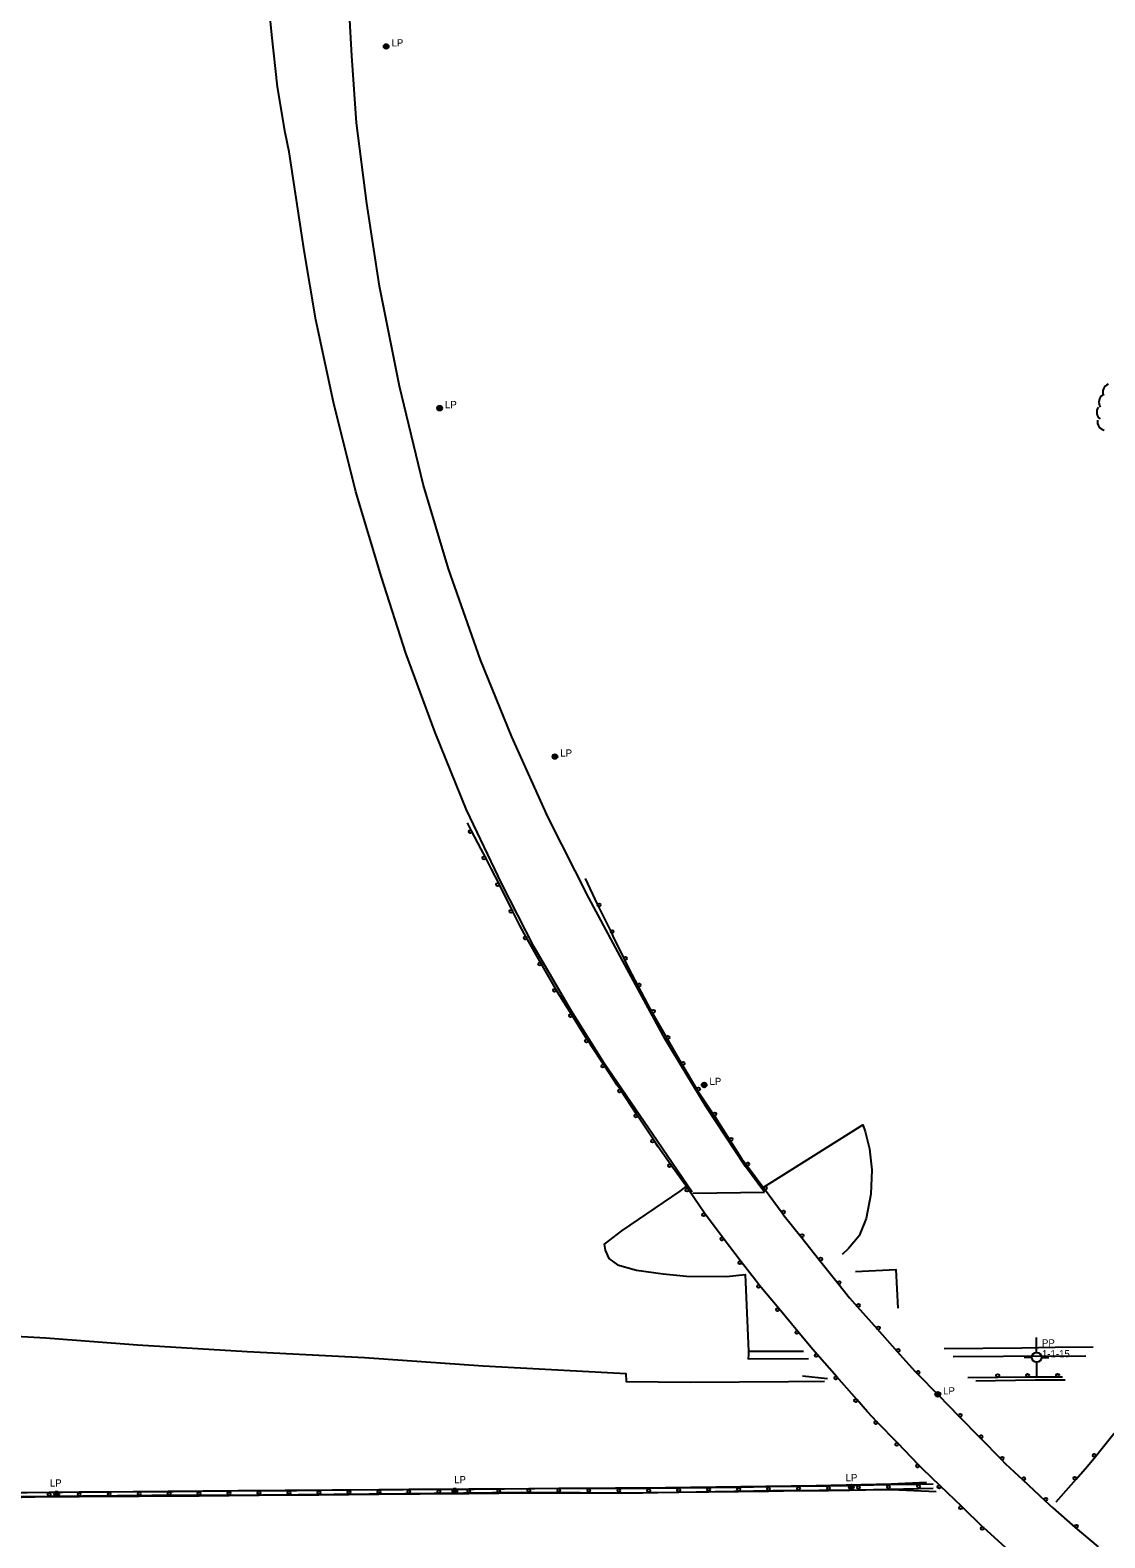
# Model space of a CAD drawing. Extents: x 2402803 to 2427059, y 6985292 to 6997652.
# Drawn here: x 2416364 to 2417081, y 6991378 to 6992384 of the extents above; entities that cross this region are included whole.
import ezdxf

# ---------------------------------------------------------------- set-up
doc = ezdxf.new("R2010")
doc.units = 0
for name, color, linetype in [('p_control ground ctrl', 7, 'Continuous'), ('p_drainage conc drain', 7, 'Continuous'), ('p_drainage riprap', 7, 'Continuous'), ('p_road - paved curb', 7, 'Continuous'), ('p_road bridge end', 7, 'Continuous'), ('p_road conc barrier', 7, 'Continuous'), ('p_road guard rails', 7, 'Continuous'), ('p_utility manhole', 7, 'Continuous'), ('p_veg woods', 7, 'Continuous')]:
    doc.layers.add(name, color=color, linetype=linetype)

msp = doc.modelspace()

# ---------------------------------------------------------------- linework, layer by layer
at = {"layer": 'p_control ground ctrl'}
for p, q in [((2417035.4, 6991501.6), (2417035.4, 6991511.6)), ((2417032.1, 6991498.4), (2417027.1, 6991498.4)), ((2417035.4, 6991495.2), (2417035.3, 6991485.2)), ((2417035.4, 6991498.4), (2417035.4, 6991498.4)), ((2417038.6, 6991498.4), (2417043.6, 6991498.4))]:
    msp.add_line(p, q, dxfattribs=at)
msp.add_circle((2417035.4, 6991498.4), 3.24, dxfattribs=at)
at = {"layer": 'p_drainage conc drain'}
for points in [[(2416843.2, 6991502.6), (2416843.1, 6991500.1), (2416843, 6991497.5), (2416883.3, 6991497.6)], [(2416973.8, 6991504.4), (2417025.6, 6991504.8), (2417047.8, 6991505.3)], [(2417047.8, 6991505.3), (2417073.1, 6991505.4)], [(2417046.8, 6991499.3), (2416979.7, 6991498.8)], [(2417046.7, 6991499.3), (2417068.3, 6991499.5)]]:
    msp.add_lwpolyline(points, dxfattribs=at)
at = {"layer": 'p_drainage riprap'}
for points in [[(2416851.9, 6991611.1), (2416855.4, 6991613.2), (2416919.4, 6991653.5), (2416921, 6991649.1), (2416924, 6991637.5), (2416925.4, 6991623.5), (2416924.9, 6991607.2), (2416921.6, 6991591.1), (2416917.1, 6991579.5), (2416910, 6991571.1), (2416905.7, 6991566.9)], [(2416802.4, 6991613.3), (2416797.4, 6991609.3), (2416758.5, 6991582.7), (2416746.9, 6991573.9), (2416747.6, 6991569.9), (2416750, 6991564.3), (2416755.9, 6991560.2), (2416768.4, 6991556.5), (2416786.2, 6991554), (2416801.8, 6991552.6), (2416828.5, 6991552.4), (2416841, 6991553.6), (2416843.1, 6991502.6), (2416879.9, 6991502.6)], [(2416914.6, 6991555.7), (2416941.5, 6991557), (2416942.7, 6991531.3)]]:
    msp.add_lwpolyline(points, dxfattribs=at)
at = {"layer": 'p_road - paved curb'}
for points in [[(2416853.8, 6991608.5), (2416841.1, 6991625.6), (2416814.9, 6991665.5), (2416787.7, 6991710.6), (2416759.3, 6991762.7), (2416736.6, 6991804.8), (2416709.5, 6991858.5), (2416685.4, 6991912.3), (2416664.5, 6991963.6), (2416643.1, 6992024.3), (2416626.2, 6992080.8), (2416610.5, 6992146.2), (2416597, 6992212.8), (2416588.6, 6992268), (2416581.8, 6992321.9), (2416578.7, 6992366.5), (2416576.9, 6992398.2)], [(2416805.6, 6991608.6), (2416779.4, 6991647), (2416747.2, 6991694.2), (2416725.2, 6991729.2), (2416700.1, 6991772.5), (2416678.6, 6991814.2), (2416655, 6991863.5), (2416634.3, 6991915.2), (2416614.7, 6991968), (2416598.4, 6992018.7), (2416581.2, 6992075.7), (2416566.3, 6992135.5), (2416554.5, 6992190.5), (2416546.9, 6992236.7), (2416536.8, 6992302.4), (2416534.1, 6992315.3), (2416529, 6992345.9), (2416525.3, 6992380.6), (2416523.7, 6992396.6)], [(2415879.9, 6991642.1), (2415921, 6991621.5), (2415966.3, 6991599.9), (2416015, 6991579), (2416056.5, 6991563.6), (2416100.8, 6991549.8), (2416155.2, 6991536.1), (2416218.2, 6991524.6), (2416277.1, 6991517.5), (2416322.4, 6991514.2), (2416374.6, 6991511.5), (2416435.7, 6991506.8), (2416508.8, 6991502.3), (2416587, 6991498.2), (2416666.2, 6991492.7), (2416666.2, 6991492.7), (2416749.2, 6991488.2), (2416761.3, 6991487.7), (2416761.5, 6991482.4), (2416804.4, 6991481.9), (2416869.9, 6991482.3), (2416894, 6991482.6)], [(2416994.9, 6991482.8), (2417034.4, 6991483.4), (2417054.4, 6991483.5)], [(2415875.2, 6991403.8), (2415957.5, 6991404.9), (2416047, 6991405.1), (2416121.3, 6991406.2), (2416192, 6991406.8), (2416271, 6991407.1), (2416338.2, 6991408.1), (2416432.7, 6991408.9), (2416502.7, 6991409.5), (2416565.5, 6991410), (2416660.2, 6991410.5), (2416720.9, 6991411.2), (2416787.9, 6991411.6), (2416888.4, 6991412.9), (2416938.3, 6991414), (2416961.9, 6991415.2)], [(2415875.9, 6991401.5), (2415936.6, 6991402.1), (2416022.4, 6991402.6), (2416108.3, 6991403.9), (2416199.2, 6991404.5), (2416272, 6991404.6), (2416352.8, 6991405.6), (2416445.3, 6991406.4), (2416519.1, 6991406.6), (2416613.9, 6991407.5), (2416691.9, 6991408.5), (2416769.8, 6991408.1), (2416859.5, 6991409.5), (2416921.2, 6991410.1), (2416938.6, 6991410.3), (2416968.3, 6991409)]]:
    msp.add_lwpolyline(points, dxfattribs=at)
at = {"layer": 'p_road bridge end'}
msp.add_lwpolyline([(2416806.1, 6991608), (2416853.9, 6991608.5)], dxfattribs=at)
at = {"layer": 'p_road conc barrier'}
for p, q in [((2416776.6, 6991411.2), (2416796.6, 6991411.4)), ((2416796.6, 6991411.4), (2416816.6, 6991411.7)), ((2416836.6, 6991411.9), (2416856.6, 6991412.2)), ((2416856.6, 6991412.2), (2416876.6, 6991412.5)), ((2416876.6, 6991412.5), (2416896.6, 6991412.7)), ((2416916.6, 6991413.1), (2416936.6, 6991413.5)), ((2416936.6, 6991413.5), (2416956.6, 6991413.9)), ((2416956.6, 6991413.9), (2416966.3, 6991414.1)), ((2416396.7, 6991408.6), (2416416.7, 6991408.7)), ((2416396.7, 6991405.6), (2416416.7, 6991405.7)), ((2416416.7, 6991408.7), (2416436.7, 6991408.9)), ((2416416.7, 6991405.7), (2416436.7, 6991405.9)), ((2416436.7, 6991408.9), (2416456.7, 6991409)), ((2416436.7, 6991405.9), (2416456.7, 6991406)), ((2416476.7, 6991409.1), (2416496.7, 6991409.3)), ((2416476.7, 6991406.1), (2416496.7, 6991406.3)), ((2416496.7, 6991409.3), (2416516.7, 6991409.5)), ((2416496.7, 6991406.3), (2416516.7, 6991406.5)), ((2416516.7, 6991409.5), (2416536.7, 6991409.6)), ((2416516.7, 6991406.5), (2416536.7, 6991406.6)), ((2416556.7, 6991409.8), (2416576.7, 6991410)), ((2416556.7, 6991406.8), (2416576.7, 6991407)), ((2416576.7, 6991410), (2416596.7, 6991410.2)), ((2416576.7, 6991407), (2416596.7, 6991407.2)), ((2416596.7, 6991410.2), (2416616.7, 6991410.4)), ((2416596.7, 6991407.2), (2416616.7, 6991407.4)), ((2416636.7, 6991410.5), (2416656.7, 6991410.7)), ((2416636.7, 6991407.5), (2416656.7, 6991407.7)), ((2416656.7, 6991410.7), (2416676.7, 6991410.8)), ((2416656.7, 6991407.7), (2416676.7, 6991407.8)), ((2416676.7, 6991410.8), (2416696.7, 6991411)), ((2416676.7, 6991407.8), (2416696.7, 6991408)), ((2416696.7, 6991411), (2416716.7, 6991411.1)), ((2416696.7, 6991408), (2416716.7, 6991408.1)), ((2416736.7, 6991411.1), (2416756.7, 6991411.1)), ((2416736.7, 6991408.1), (2416756.7, 6991408.1)), ((2416776.7, 6991408.2), (2416796.7, 6991408.4)), ((2416796.7, 6991408.4), (2416816.7, 6991408.7)), ((2416836.6, 6991408.9), (2416856.6, 6991409.2)), ((2416856.6, 6991409.2), (2416876.6, 6991409.5)), ((2416876.6, 6991409.5), (2416896.6, 6991409.7)), ((2416916.6, 6991410.1), (2416936.6, 6991410.5)), ((2416936.6, 6991410.5), (2416956.6, 6991410.9)), ((2416956.6, 6991410.9), (2416966.4, 6991411.1))]:
    msp.add_line(p, q, dxfattribs=at)
for points in [[(2416816.6, 6991411.7), (2416835, 6991411.9), (2416836.6, 6991411.9)], [(2416896.6, 6991412.7), (2416910.9, 6991412.9), (2416916.6, 6991413.1)], [(2416356.7, 6991408.1), (2416358.2, 6991408.2), (2416376.7, 6991408.5)], [(2416356.8, 6991405.1), (2416358.3, 6991405.2), (2416376.7, 6991405.5)], [(2416376.7, 6991408.5), (2416380.4, 6991408.5), (2416396.7, 6991408.6)], [(2416376.7, 6991405.5), (2416380.5, 6991405.5), (2416396.7, 6991405.6)], [(2416456.7, 6991409), (2416459.5, 6991409), (2416476.7, 6991409.1)], [(2416456.7, 6991406), (2416459.5, 6991406), (2416476.7, 6991406.1)], [(2416536.7, 6991409.6), (2416541.7, 6991409.7), (2416556.7, 6991409.8)], [(2416536.7, 6991406.6), (2416541.8, 6991406.7), (2416556.7, 6991406.8)], [(2416616.7, 6991410.4), (2416624.1, 6991410.4), (2416636.7, 6991410.5)], [(2416616.7, 6991407.4), (2416624.1, 6991407.4), (2416636.7, 6991407.5)], [(2416716.7, 6991411.1), (2416717.3, 6991411.1), (2416736.7, 6991411.1)], [(2416716.7, 6991408.1), (2416717.3, 6991408.1), (2416736.7, 6991408.1)], [(2416756.7, 6991411.1), (2416772.5, 6991411.1), (2416776.6, 6991411.2)], [(2416756.7, 6991408.1), (2416772.5, 6991408.1), (2416776.7, 6991408.2)], [(2416816.7, 6991408.7), (2416835, 6991408.9), (2416836.6, 6991408.9)], [(2416896.6, 6991409.7), (2416910.9, 6991409.9), (2416916.6, 6991410.1)]]:
    msp.add_lwpolyline(points, dxfattribs=at)
for centre in [(2416836.6, 6991410.4), (2416856.6, 6991410.7), (2416876.6, 6991411), (2416896.6, 6991411.2), (2416916.6, 6991411.6), (2416936.6, 6991412), (2416956.6, 6991412.4), (2416376.7, 6991407), (2416396.7, 6991407.1), (2416416.7, 6991407.2), (2416436.7, 6991407.4), (2416456.7, 6991407.5), (2416476.7, 6991407.6), (2416496.7, 6991407.8), (2416516.7, 6991408), (2416536.7, 6991408.1), (2416556.7, 6991408.3), (2416576.7, 6991408.5), (2416596.7, 6991408.7), (2416616.7, 6991408.9), (2416636.7, 6991409), (2416656.7, 6991409.2), (2416676.7, 6991409.3), (2416696.7, 6991409.5), (2416716.7, 6991409.6), (2416736.7, 6991409.6), (2416756.7, 6991409.6), (2416776.6, 6991409.7), (2416796.6, 6991409.9), (2416816.6, 6991410.2)]:
    msp.add_circle(centre, 1, dxfattribs=at)
at = {"layer": 'p_road guard rails'}
for p, q in [((2416658.5, 6991849.6), (2416655.7, 6991855)), ((2416685.7, 6991796.3), (2416676.8, 6991814.2)), ((2416742.6, 6991799.8), (2416751.5, 6991781.9)), ((2416704.9, 6991761.2), (2416695, 6991778.7)), ((2416725.3, 6991726.9), (2416714.7, 6991743.8)), ((2416735.9, 6991710), (2416725.3, 6991726.9)), ((2416778.8, 6991728.7), (2416788.7, 6991711.3)), ((2416798.8, 6991694), (2416809, 6991676.9)), ((2416769, 6991659.9), (2416758, 6991676.6)), ((2416780, 6991643.3), (2416769, 6991659.9)), ((2416814.2, 6991594), (2416803, 6991610.6)), ((2416853.8, 6991610.7), (2416865.7, 6991594.7)), ((2416838.3, 6991562.2), (2416826.2, 6991578)), ((2416878.1, 6991579), (2416890.5, 6991563.3)), ((2416890.5, 6991563.3), (2416903, 6991547.7)), ((2416863.4, 6991531), (2416850.6, 6991546.4)), ((2416915.7, 6991532.3), (2416929, 6991517.4)), ((2416876.1, 6991515.6), (2416863.4, 6991531)), ((2416929, 6991517.4), (2416942.3, 6991502.4)), ((2416902.2, 6991485.3), (2416889.1, 6991500.4)), ((2416879.3, 6991486.1), (2416895.9, 6991484.4)), ((2416915.4, 6991470.3), (2416902.2, 6991485.3)), ((2416955.7, 6991487.6), (2416969.7, 6991473.3)), ((2416989.4, 6991485), (2417009.4, 6991485.2)), ((2417009.4, 6991485.2), (2417029.4, 6991485.4)), ((2417029.4, 6991485.4), (2417049.4, 6991485.5)), ((2417049.4, 6991485.5), (2417052.7, 6991485.5)), ((2416969.7, 6991473.3), (2416983.7, 6991459)), ((2416942.8, 6991441.1), (2416928.9, 6991455.5)), ((2416983.7, 6991459), (2416997.7, 6991444.7)), ((2416997.7, 6991444.7), (2417011.7, 6991430.4)), ((2417074.6, 6991432.3), (2417087.2, 6991447.8)), ((2416956.6, 6991426.7), (2416942.8, 6991441.1)), ((2416985.4, 6991398.9), (2416971, 6991412.7)), ((2417026.2, 6991416.7), (2417040.8, 6991403)), ((2417048.5, 6991402), (2417061.7, 6991417.1)), ((2417040.8, 6991403), (2417046.4, 6991397.9)), ((2416999.8, 6991385), (2416985.4, 6991398.9)), ((2417046.1, 6991398.1), (2417061.2, 6991385)), ((2417061.2, 6991385), (2417076.4, 6991372))]:
    msp.add_line(p, q, dxfattribs=at)
for points in [[(2416667.7, 6991832), (2416664.9, 6991837.3), (2416658.5, 6991849.6)], [(2416676.8, 6991814.2), (2416671.6, 6991824.5), (2416667.7, 6991832)], [(2416734.3, 6991817.9), (2416742.2, 6991800.7), (2416742.6, 6991799.8)], [(2416695, 6991778.7), (2416690.7, 6991786.4), (2416685.7, 6991796.3)], [(2416751.5, 6991781.9), (2416752.7, 6991779.3), (2416760.2, 6991764)], [(2416760.2, 6991764), (2416763.4, 6991757.6), (2416763.4, 6991757.6), (2416769.4, 6991746.3)], [(2416714.7, 6991743.8), (2416714.4, 6991744.4), (2416704.9, 6991761.2)], [(2416769.4, 6991746.3), (2416775.9, 6991733.9), (2416778.8, 6991728.7)], [(2416746.9, 6991693.3), (2416737.8, 6991707.1), (2416735.9, 6991710)], [(2416788.7, 6991711.3), (2416792.2, 6991705), (2416798.8, 6991694)], [(2416758, 6991676.6), (2416755.7, 6991679.9), (2416746.9, 6991693.3)], [(2416809, 6991676.9), (2416809.5, 6991676.1), (2416820, 6991660.1)], [(2416820, 6991660.1), (2416824.6, 6991653.1), (2416830.8, 6991643.3)], [(2416791.5, 6991626.9), (2416782.9, 6991638.9), (2416780, 6991643.3)], [(2416830.8, 6991643.3), (2416838.6, 6991631), (2416841.9, 6991626.7)], [(2416803, 6991610.6), (2416802.2, 6991611.8), (2416791.5, 6991626.9)], [(2416841.9, 6991626.7), (2416853.4, 6991611.3), (2416853.8, 6991610.7)], [(2416826.2, 6991578), (2416815.1, 6991592.7), (2416814.2, 6991594)], [(2416865.7, 6991594.7), (2416867.1, 6991592.8), (2416878.1, 6991579)], [(2416850.6, 6991546.4), (2416847.8, 6991549.8), (2416838.3, 6991562.2)], [(2416903, 6991547.7), (2416910.6, 6991538.1), (2416915.7, 6991532.3)], [(2416889.1, 6991500.4), (2416884.7, 6991505.3), (2416876.1, 6991515.6)], [(2416942.3, 6991502.4), (2416954.1, 6991489.2), (2416955.7, 6991487.6)], [(2416928.9, 6991455.5), (2416922.6, 6991462.1), (2416915.4, 6991470.3)], [(2417061.7, 6991417.1), (2417069.4, 6991425.9), (2417074.6, 6991432.3)], [(2416971, 6991412.7), (2416959.3, 6991424), (2416956.6, 6991426.7)], [(2417011.7, 6991430.4), (2417014.7, 6991427.4), (2417026.2, 6991416.7)], [(2417014.6, 6991371.6), (2417000.1, 6991384.7), (2416999.8, 6991385)]]:
    msp.add_lwpolyline(points, dxfattribs=at)
for centre in [(2416657.6, 6991849.1), (2416666.8, 6991831.5), (2416675.9, 6991813.7), (2416684.8, 6991795.9), (2416743.5, 6991800.2), (2416694.2, 6991778.2), (2416752.3, 6991782.4), (2416761.1, 6991764.5), (2416704, 6991760.8), (2416713.9, 6991743.3), (2416770.2, 6991746.7), (2416724.5, 6991726.4), (2416779.7, 6991729.2), (2416735.1, 6991709.4), (2416789.5, 6991711.8), (2416746.1, 6991692.7), (2416799.6, 6991694.5), (2416757.1, 6991676.1), (2416809.9, 6991677.4), (2416768.1, 6991659.4), (2416820.8, 6991660.7), (2416779.2, 6991642.7), (2416831.6, 6991643.9), (2416790.6, 6991626.3), (2416842.7, 6991627.3), (2416802.2, 6991610), (2416854.6, 6991611.3), (2416813.3, 6991593.5), (2416866.5, 6991595.3), (2416825.4, 6991577.4), (2416878.9, 6991579.6), (2416837.5, 6991561.5), (2416891.3, 6991564), (2416849.8, 6991545.7), (2416903.7, 6991548.3), (2416916.5, 6991533), (2416862.6, 6991530.3), (2416875.4, 6991515), (2416929.8, 6991518), (2416943.1, 6991503.1), (2416888.3, 6991499.7), (2416901.5, 6991484.7), (2416956.4, 6991488.3), (2417009.4, 6991486.2), (2417029.4, 6991486.3), (2417049.4, 6991486.5), (2416970.4, 6991474), (2416914.7, 6991469.6), (2416928.2, 6991454.9), (2416984.4, 6991459.7), (2416998.4, 6991445.4), (2416942.1, 6991440.4), (2417012.4, 6991431.1), (2417073.8, 6991433), (2416955.9, 6991426), (2416970.3, 6991412), (2417026.9, 6991417.4), (2417060.9, 6991417.8), (2417041.5, 6991403.8), (2416984.7, 6991398.1), (2416999.1, 6991384.3), (2417061.9, 6991385.8)]:
    msp.add_circle(centre, 1, dxfattribs=at)
at = {"layer": 'p_utility manhole'}
for centre, radius in [((2416601.5, 6992372.8), 1.6), ((2416601.5, 6992372.8), 1.3), ((2416601.5, 6992372.8), 1), ((2416601.5, 6992372.8), 0.539), ((2416601.5, 6992372.8), 0.192), ((2416637.2, 6992131.5), 1.6), ((2416637.2, 6992131.5), 1.3), ((2416637.2, 6992131.5), 1), ((2416637.2, 6992131.5), 0.539), ((2416637.2, 6992131.5), 0.192), ((2416714.1, 6991899.1), 1.6), ((2416714.1, 6991899.1), 1.3), ((2416714.1, 6991899.1), 1), ((2416714.1, 6991899.1), 0.539), ((2416714.1, 6991899.1), 0.192), ((2416813.6, 6991680.1), 1.6), ((2416813.6, 6991680.1), 1.3), ((2416813.6, 6991680.1), 1), ((2416813.6, 6991680.1), 0.539), ((2416813.6, 6991680.1), 0.192), ((2416969.4, 6991473.7), 1.6), ((2416969.4, 6991473.7), 1.3), ((2416969.4, 6991473.7), 1), ((2416969.4, 6991473.7), 0.539), ((2416969.4, 6991473.7), 0.192), ((2416911.8, 6991412), 1.6), ((2416911.8, 6991412), 1.3), ((2416911.8, 6991412), 1), ((2416911.8, 6991412), 0.539), ((2416911.8, 6991412), 0.192), ((2416381.7, 6991407.4), 1.6), ((2416381.7, 6991407.4), 1.3), ((2416381.7, 6991407.4), 1), ((2416381.7, 6991407.4), 0.539), ((2416381.7, 6991407.4), 0.192), ((2416647.3, 6991409.4), 1.6), ((2416647.3, 6991409.4), 1.3), ((2416647.3, 6991409.4), 1), ((2416647.3, 6991409.4), 0.539), ((2416647.3, 6991409.4), 0.192)]:
    msp.add_circle(centre, radius, dxfattribs=at)
at = {"layer": 'p_veg woods'}
for centre, start, end in [((2417085.2, 6992142.2), 112.466, 202.466), ((2417082.6, 6992135.6), 125.2024, 215.2024), ((2417081.1, 6992128.9), 144.2281, 234.2281), ((2417081.6, 6992122.4), 168.8943, 258.8943)]:
    msp.add_arc(centre, 5.65, start, end, dxfattribs=at)

# ---------------------------------------------------------------- texts
at = {"layer": 'p_control ground ctrl'}
for s, p in [('  1-1-15', (2417035.4, 6991498.4)), ('  PP', (2417035.4, 6991505.6))]:
    msp.add_text(s, height=4.8, dxfattribs=at).set_placement(p)
at = {"layer": 'p_utility manhole'}
for p in [(2416601.5, 6992372.8), (2416637.2, 6992131.5), (2416714.1, 6991899.1), (2416813.6, 6991680.1), (2416969.4, 6991473.7), (2416373.6, 6991412.2), (2416643.3, 6991414.4), (2416904.4, 6991415.8)]:
    msp.add_text('  LP', height=4.8, dxfattribs=at).set_placement(p)

doc.saveas('drawing.dxf')
